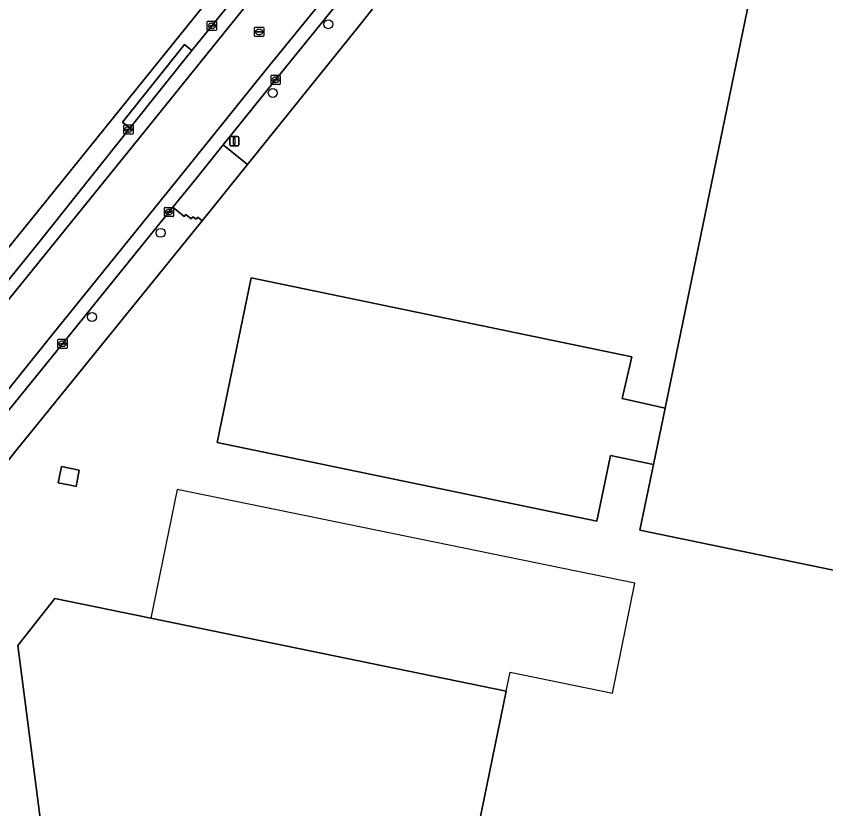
# Model space of a CAD drawing. Extents: x 157692 to 159674, y 381452 to 383291.
# Drawn here: x 157866.2 to 157954.5, y 382739 to 382825.3 of the extents above; entities that cross this region are included whole.
import ezdxf

# ---------------------------------------------------------------- set-up
doc = ezdxf.new("R2010")
doc.units = 0
for name, color, linetype in [('IMGEO_Boom', 7, 'Continuous'), ('IMGEO_Erf', 7, 'Continuous'), ('IMGEO_Kolk', 7, 'Continuous'), ('IMGEO_Lichtmast', 7, 'Continuous'), ('IMGEO_Pand', 7, 'Continuous'), ('IMGEO_Pand_overbouw', 7, 'Continuous'), ('IMGEO_Rijbaan_lokaal_gesloten', 7, 'Continuous'), ('IMGEO_Rioolput', 7, 'Continuous'), ('IMGEO_Voetpad_open', 7, 'Continuous')]:
    doc.layers.add(name, color=color, linetype=linetype)

msp = doc.modelspace()

# ---------------------------------------------------------------- linework, layer by layer
at = {"layer": 'IMGEO_Boom'}
for centre in [(157900.238, 382824.467), (157894.188, 382816.977), (157881.967, 382801.728), (157874.482, 382792.548)]:
    msp.add_circle(centre, 0.489, dxfattribs=at)
at = {"layer": 'IMGEO_Erf'}
for points in [[(157830.506, 382757.456), (157838.76, 382767.138), (157841.379, 382770.373), (157841.593, 382770.637), (157850.31, 382781.428), (157855.073, 382787.319), (157856.1, 382788.595), (157865.728, 382800.548), (157866.634, 382801.674), (157866.969, 382802.089), (157945.193, 382899.07), (157947.107, 382906.076), (157944.985, 382907.946), (157939.765, 382912.544)], [(157947.176, 382873.776), (157941.717, 382867.892), (157936.63, 382862.345), (157908.891, 382831.039), (157903.732, 382824.466), (157891.416, 382809.174), (157886.476, 382803.051), (157867.597, 382779.705), (157866.33, 382778.137), (157864.683, 382776.082)], [(158000, 382755.747), (157934.221, 382769.322), (157935.694, 382776.472), (157930.994, 382777.446), (157929.513, 382770.298), (157888.122, 382778.876), (157891.84, 382796.815), (157933.328, 382788.216), (157932.285, 382783.674), (157936.957, 382782.6), (157948.803, 382840.089), (157946.744, 382840.516), (157947.291, 382843.102), (157948.829, 382842.792), (157950.141, 382849.171), (157948.605, 382849.475), (157941.394, 382850.973), (157943.012, 382858.844), (157943.373, 382860.608), (157961.041, 382856.974)]]:
    msp.add_lwpolyline(points, dxfattribs=at)
for points in [[(157872.852, 382774.656), (157872.74, 382774.087), (157872.443, 382774.145), (157870.786, 382774.471), (157871.151, 382776.254), (157873.087, 382775.857)], [(157919.627, 382751.762), (157904.25, 382676.8), (157898.112, 382646.912), (157880.13, 382650.617), (157866.391, 382756.761), (157870.409, 382761.888), (157880.885, 382759.733)]]:
    msp.add_lwpolyline(points, close=True, dxfattribs=at)
at = {"layer": 'IMGEO_Kolk'}
for p, q in [((157887.048, 382823.865), (157887.048, 382824.717)), ((157887.123, 382824.791), (157887.975, 382824.791)), ((157887.307, 382824.285), (157887.307, 382824.297)), ((157887.745, 382824.248), (157887.347, 382824.248)), ((157887.35, 382824.334), (157887.748, 382824.334)), ((157887.536, 382824.571), (157887.561, 382824.571)), ((157887.791, 382824.297), (157887.791, 382824.285)), ((157888.049, 382824.717), (157888.049, 382823.865)), ((157887.975, 382823.791), (157887.123, 382823.791)), ((157887.559, 382824.011), (157887.534, 382824.011)), ((157894.072, 382818.909), (157894.924, 382818.909)), ((157893.997, 382817.983), (157893.997, 382818.835)), ((157894.256, 382818.403), (157894.256, 382818.415)), ((157894.694, 382818.366), (157894.296, 382818.366)), ((157894.299, 382818.452), (157894.697, 382818.452)), ((157894.508, 382818.129), (157894.483, 382818.129)), ((157894.485, 382818.689), (157894.51, 382818.689)), ((157894.74, 382818.415), (157894.74, 382818.403)), ((157894.998, 382818.835), (157894.998, 382817.983)), ((157894.924, 382817.909), (157894.072, 382817.909)), ((157877.949, 382812.566), (157877.949, 382813.418)), ((157878.024, 382813.492), (157878.876, 382813.492)), ((157878.208, 382812.986), (157878.208, 382812.998)), ((157878.646, 382812.949), (157878.248, 382812.949)), ((157878.251, 382813.035), (157878.649, 382813.035)), ((157878.437, 382813.272), (157878.462, 382813.272)), ((157878.692, 382812.998), (157878.692, 382812.986)), ((157878.95, 382813.418), (157878.95, 382812.566)), ((157878.876, 382812.492), (157878.024, 382812.492)), ((157878.46, 382812.712), (157878.435, 382812.712)), ((157882.371, 382803.578), (157882.371, 382804.43)), ((157882.446, 382804.504), (157883.298, 382804.504)), ((157882.63, 382803.998), (157882.63, 382804.01)), ((157883.068, 382803.961), (157882.67, 382803.961)), ((157882.673, 382804.047), (157883.071, 382804.047)), ((157882.859, 382804.284), (157882.884, 382804.284)), ((157883.114, 382804.01), (157883.114, 382803.998)), ((157883.372, 382804.43), (157883.372, 382803.578)), ((157883.298, 382803.504), (157882.446, 382803.504)), ((157882.882, 382803.724), (157882.857, 382803.724)), ((157870.756, 382789.209), (157870.756, 382790.061)), ((157870.831, 382790.135), (157871.683, 382790.135)), ((157871.244, 382789.915), (157871.269, 382789.915)), ((157871.757, 382790.061), (157871.757, 382789.209)), ((157871.683, 382789.135), (157870.831, 382789.135)), ((157871.015, 382789.629), (157871.015, 382789.641)), ((157871.453, 382789.592), (157871.055, 382789.592)), ((157871.058, 382789.678), (157871.456, 382789.678)), ((157871.267, 382789.355), (157871.242, 382789.355)), ((157871.499, 382789.641), (157871.499, 382789.629))]:
    msp.add_line(p, q, dxfattribs=at)
for points in [[(157887.048, 382823.865), (157887.048, 382824.717)], [(157887.123, 382824.791), (157887.975, 382824.791)], [(157888.049, 382824.717), (157888.049, 382823.865)], [(157887.975, 382823.791), (157887.123, 382823.791)], [(157894.072, 382818.909), (157894.924, 382818.909)], [(157893.997, 382817.983), (157893.997, 382818.835)], [(157894.998, 382818.835), (157894.998, 382817.983)], [(157894.924, 382817.909), (157894.072, 382817.909)], [(157877.949, 382812.566), (157877.949, 382813.418)], [(157878.024, 382813.492), (157878.876, 382813.492)], [(157878.95, 382813.418), (157878.95, 382812.566)], [(157878.876, 382812.492), (157878.024, 382812.492)], [(157882.371, 382803.578), (157882.371, 382804.43)], [(157882.446, 382804.504), (157883.298, 382804.504)], [(157883.372, 382804.43), (157883.372, 382803.578)], [(157883.298, 382803.504), (157882.446, 382803.504)], [(157870.756, 382789.209), (157870.756, 382790.061)], [(157870.831, 382790.135), (157871.683, 382790.135)], [(157871.757, 382790.061), (157871.757, 382789.209)], [(157871.683, 382789.135), (157870.831, 382789.135)]]:
    msp.add_lwpolyline(points, dxfattribs=at)
for centre, radius, start, end in [((157887.125, 382824.715), 0.0765, 91.55205, 178.44795), ((157887.125, 382824.715), 0.0765, 91.55205, 178.44795), ((157887.347, 382824.294), 0.0403, 85.87752, 175.75265), ((157887.344, 382824.284), 0.0366, 178.93798, 274.71019), ((157887.748, 382824.291), 0.043, 264.86636, 352.45326), ((157887.752, 382824.296), 0.0386, 1.73085, 96.63898), ((157887.973, 382824.715), 0.0765, 1.55205, 88.44795), ((157887.973, 382824.715), 0.0765, 1.55205, 88.44795), ((157887.125, 382823.867), 0.0765, 181.55205, 268.44795), ((157887.125, 382823.867), 0.0765, 181.55205, 268.44795), ((157887.973, 382823.867), 0.0765, 271.55205, 358.44795), ((157887.973, 382823.867), 0.0765, 271.55205, 358.44795), ((157894.074, 382818.833), 0.0765, 91.55205, 178.44795), ((157894.074, 382818.833), 0.0765, 91.55205, 178.44795), ((157894.922, 382818.833), 0.0765, 1.55205, 88.44795), ((157894.922, 382818.833), 0.0765, 1.55205, 88.44795), ((157894.296, 382818.412), 0.0403, 85.87752, 175.75265), ((157894.293, 382818.402), 0.0366, 178.93798, 274.71019), ((157894.697, 382818.409), 0.043, 264.86636, 352.45326), ((157894.701, 382818.414), 0.0386, 1.73085, 96.63898), ((157894.074, 382817.985), 0.0765, 181.55205, 268.44795), ((157894.074, 382817.985), 0.0765, 181.55205, 268.44795), ((157894.922, 382817.985), 0.0765, 271.55205, 358.44795), ((157894.922, 382817.985), 0.0765, 271.55205, 358.44795), ((157878.026, 382813.416), 0.0765, 91.55205, 178.44795), ((157878.026, 382813.416), 0.0765, 91.55205, 178.44795), ((157878.248, 382812.995), 0.0403, 85.87752, 175.75265), ((157878.245, 382812.985), 0.0366, 178.93798, 274.71019), ((157878.649, 382812.992), 0.043, 264.86636, 352.45326), ((157878.653, 382812.997), 0.0386, 1.73085, 96.63898), ((157878.874, 382813.416), 0.0765, 1.55205, 88.44795), ((157878.874, 382813.416), 0.0765, 1.55205, 88.44795), ((157878.026, 382812.568), 0.0765, 181.55205, 268.44795), ((157878.026, 382812.568), 0.0765, 181.55205, 268.44795), ((157878.874, 382812.568), 0.0765, 271.55205, 358.44795), ((157878.874, 382812.568), 0.0765, 271.55205, 358.44795), ((157882.448, 382804.428), 0.0765, 91.55205, 178.44795), ((157882.448, 382804.428), 0.0765, 91.55205, 178.44795), ((157882.67, 382804.007), 0.0403, 85.87752, 175.75265), ((157882.667, 382803.997), 0.0366, 178.93798, 274.71019), ((157883.071, 382804.004), 0.043, 264.86636, 352.45326), ((157883.075, 382804.009), 0.0386, 1.73085, 96.63898), ((157883.296, 382804.428), 0.0765, 1.55205, 88.44795), ((157883.296, 382804.428), 0.0765, 1.55205, 88.44795), ((157882.448, 382803.58), 0.0765, 181.55205, 268.44795), ((157882.448, 382803.58), 0.0765, 181.55205, 268.44795), ((157883.296, 382803.58), 0.0765, 271.55205, 358.44795), ((157883.296, 382803.58), 0.0765, 271.55205, 358.44795), ((157870.833, 382790.059), 0.0765, 91.55205, 178.44795), ((157870.833, 382790.059), 0.0765, 91.55205, 178.44795), ((157871.681, 382790.059), 0.0765, 1.55205, 88.44795), ((157871.681, 382790.059), 0.0765, 1.55205, 88.44795), ((157870.833, 382789.211), 0.0765, 181.55205, 268.44795), ((157870.833, 382789.211), 0.0765, 181.55205, 268.44795), ((157871.055, 382789.638), 0.0403, 85.87752, 175.75265), ((157871.052, 382789.628), 0.0366, 178.93798, 274.71019), ((157871.456, 382789.635), 0.043, 264.86636, 352.45326), ((157871.46, 382789.64), 0.0386, 1.73085, 96.63898), ((157871.681, 382789.211), 0.0765, 271.55205, 358.44795), ((157871.681, 382789.211), 0.0765, 271.55205, 358.44795)]:
    msp.add_arc(centre, radius, start, end, dxfattribs=at)
for centre, major_axis, ratio, start_param, end_param in [((157887.535, 382824.291), (-0.387, 0.002), 0.722429, 4.712389, 7.853982), ((157887.56, 382824.291), (-0.39, 0.002), 0.717154, 1.570796, 4.712389), ((157894.484, 382818.409), (-0.387, 0.002), 0.722429, 4.712389, 7.853982), ((157894.509, 382818.409), (-0.39, 0.002), 0.717154, 1.570796, 4.712389), ((157878.436, 382812.992), (-0.387, 0.002), 0.722429, 4.712389, 7.853982), ((157878.461, 382812.992), (-0.39, 0.002), 0.717154, 1.570796, 4.712389), ((157882.858, 382804.004), (-0.387, 0.002), 0.722429, 4.712389, 7.853982), ((157882.883, 382804.004), (-0.39, 0.002), 0.717154, 1.570796, 4.712389), ((157871.243, 382789.635), (-0.387, 0.002), 0.722429, 4.712389, 7.853982), ((157871.268, 382789.635), (-0.39, 0.002), 0.717154, 1.570796, 4.712389)]:
    msp.add_ellipse(centre, major_axis=major_axis, ratio=ratio, start_param=start_param, end_param=end_param, dxfattribs=at)
at = {"layer": 'IMGEO_Lichtmast'}
for p, q in [((157889.487, 382811.316), (157889.487, 382812.116)), ((157889.487, 382812.116), (157889.487, 382811.316)), ((157889.587, 382812.216), (157890.377, 382812.216)), ((157890.377, 382812.216), (157889.587, 382812.216)), ((157890.477, 382812.116), (157890.477, 382811.316)), ((157890.477, 382811.316), (157890.477, 382812.116)), ((157890.377, 382811.216), (157889.587, 382811.216)), ((157889.587, 382811.216), (157890.377, 382811.216))]:
    msp.add_line(p, q, dxfattribs=at)
msp.add_lwpolyline([(157889.907, 382812.091), (157890.057, 382812.091), (157890.057, 382811.341), (157889.907, 382811.341), (157889.907, 382812.091)], dxfattribs=at)
for centre, start, end in [((157889.587, 382812.116), 90, 180), ((157889.587, 382812.116), 90, 180), ((157890.377, 382812.116), 0, 90), ((157890.377, 382812.116), 360, 90), ((157889.587, 382811.316), 180, 270), ((157889.587, 382811.316), 180, 270), ((157890.377, 382811.316), 270, 0), ((157890.377, 382811.316), 270, 0)]:
    msp.add_arc(centre, 0.1, start, end, dxfattribs=at)
at = {"layer": 'IMGEO_Pand'}
msp.add_lwpolyline([(157961.041, 382856.974), (157943.373, 382860.608), (157943.012, 382858.844), (157941.394, 382850.973), (157948.605, 382849.475), (157950.141, 382849.171), (157948.829, 382842.792), (157947.291, 382843.102), (157946.744, 382840.516), (157948.803, 382840.089), (157936.957, 382782.6), (157935.694, 382776.472), (157934.221, 382769.322), (158000, 382755.747)], dxfattribs=at)
for points in [[(157932.285, 382783.674), (157933.328, 382788.216), (157891.84, 382796.815), (157888.122, 382778.876), (157929.513, 382770.298), (157930.994, 382777.446), (157935.694, 382776.472), (157936.957, 382782.6)], [(157872.852, 382774.656), (157873.087, 382775.857), (157871.151, 382776.254), (157870.786, 382774.471), (157872.443, 382774.145), (157872.74, 382774.087)], [(157898.112, 382646.912), (157904.25, 382676.8), (157919.627, 382751.762), (157880.885, 382759.733), (157870.409, 382761.888), (157866.391, 382756.761), (157880.13, 382650.617)]]:
    msp.add_lwpolyline(points, close=True, dxfattribs=at)
at = {"layer": 'IMGEO_Pand_overbouw'}
msp.add_lwpolyline([(157880.885, 382759.733), (157919.627, 382751.762), (157920.049, 382753.847), (157931.218, 382751.563), (157933.667, 382763.535), (157883.75, 382773.749)], close=True, dxfattribs=at)
at = {"layer": 'IMGEO_Rijbaan_lokaal_gesloten'}
for points in [[(157951.073, 382904.462), (157951.095, 382903.514), (157951.014, 382902.543), (157950.835, 382901.599), (157950.559, 382900.68), (157949.902, 382899.115), (157936.866, 382882.954), (157926.976, 382870.701), (157912.485, 382852.681), (157901.715, 382839.391), (157900.362, 382837.712), (157894.491, 382830.496), (157888.696, 382823.325), (157879.623, 382812.061), (157865.484, 382794.554), (157858.921, 382786.415), (157856.4, 382783.289), (157852.326, 382778.21), (157845.583, 382769.845), (157841.449, 382764.275)], [(157956.653, 382889.759), (157950.207, 382883.019), (157944.119, 382876.562), (157938.674, 382870.687), (157933.638, 382865.192), (157932.781, 382864.296), (157905.583, 382833.507), (157903.875, 382831.641), (157901.222, 382828.944), (157899.885, 382827.453), (157893.326, 382819.352), (157887.648, 382812.299), (157882.061, 382805.373), (157870.086, 382790.579), (157863.722, 382782.702), (157859.818, 382777.869), (157860.956, 382776.925)], [(157845.62, 382741.511), (157848.805, 382757.643), (157849.097, 382758.893), (157851.863, 382765.387), (157855.266, 382771.509), (157855.443, 382771.761), (157856.516, 382773.291), (157859.152, 382777.044), (157859.818, 382777.869), (157863.722, 382782.702), (157870.086, 382790.579), (157882.061, 382805.373), (157887.648, 382812.299), (157893.326, 382819.352), (157899.885, 382827.453), (157901.222, 382828.944), (157903.875, 382831.641), (157905.583, 382833.507), (157932.781, 382864.296)], [(157893.326, 382831.441), (157885.366, 382821.588), (157878.594, 382813.137), (157868.679, 382800.678), (157857.821, 382787.266), (157856.76, 382785.956), (157851.989, 382780.043), (157843.298, 382769.237), (157840.526, 382765.849), (157840.106, 382765.356), (157841.449, 382764.275), (157845.583, 382769.845), (157852.326, 382778.21), (157856.4, 382783.289), (157858.921, 382786.415), (157865.484, 382794.554), (157879.623, 382812.061), (157888.696, 382823.325), (157894.491, 382830.496)], [(157862.178, 382778.403), (157864.909, 382781.784), (157871.252, 382789.636), (157883.276, 382804.507), (157885.418, 382807.136), (157888.767, 382811.325), (157894.493, 382818.41), (157901.028, 382826.481)]]:
    msp.add_lwpolyline(points, dxfattribs=at)
at = {"layer": 'IMGEO_Rioolput'}
for p, q in [((157892.199, 382823.204), (157892.199, 382824.056)), ((157892.274, 382824.13), (157893.126, 382824.13)), ((157892.458, 382823.624), (157892.458, 382823.636)), ((157892.896, 382823.587), (157892.498, 382823.587)), ((157892.501, 382823.673), (157892.899, 382823.673)), ((157892.71, 382823.35), (157892.685, 382823.35)), ((157892.687, 382823.91), (157892.712, 382823.91)), ((157892.942, 382823.636), (157892.942, 382823.624)), ((157893.2, 382824.056), (157893.2, 382823.204)), ((157893.126, 382823.13), (157892.274, 382823.13))]:
    msp.add_line(p, q, dxfattribs=at)
for points in [[(157892.199, 382823.204), (157892.199, 382824.056)], [(157892.274, 382824.13), (157893.126, 382824.13)], [(157893.2, 382824.056), (157893.2, 382823.204)], [(157893.126, 382823.13), (157892.274, 382823.13)]]:
    msp.add_lwpolyline(points, dxfattribs=at)
for centre, radius, start, end in [((157892.276, 382824.054), 0.0765, 91.55205, 178.44795), ((157892.276, 382824.054), 0.0765, 91.55205, 178.44795), ((157892.498, 382823.633), 0.0403, 85.87752, 175.75265), ((157892.495, 382823.623), 0.0366, 178.93798, 274.71019), ((157892.899, 382823.63), 0.043, 264.86636, 352.45326), ((157892.903, 382823.635), 0.0386, 1.73085, 96.63898), ((157893.124, 382824.054), 0.0765, 1.55205, 88.44795), ((157893.124, 382824.054), 0.0765, 1.55205, 88.44795), ((157892.276, 382823.206), 0.0765, 181.55205, 268.44795), ((157892.276, 382823.206), 0.0765, 181.55205, 268.44795), ((157893.124, 382823.206), 0.0765, 271.55205, 358.44795), ((157893.124, 382823.206), 0.0765, 271.55205, 358.44795)]:
    msp.add_arc(centre, radius, start, end, dxfattribs=at)
for centre, major_axis, ratio, start_param, end_param in [((157892.686, 382823.63), (-0.387, 0.002), 0.722429, 4.712389, 7.853982), ((157892.711, 382823.63), (-0.39, 0.002), 0.717154, 1.570796, 4.712389)]:
    msp.add_ellipse(centre, major_axis=major_axis, ratio=ratio, start_param=start_param, end_param=end_param, dxfattribs=at)
at = {"layer": 'IMGEO_Voetpad_open'}
for points in [[(157945.193, 382899.07), (157866.969, 382802.089), (157866.634, 382801.674), (157865.728, 382800.548), (157856.1, 382788.595), (157855.073, 382787.319), (157856.76, 382785.956), (157857.821, 382787.266), (157868.679, 382800.678), (157878.594, 382813.137), (157877.782, 382813.787), (157884.554, 382822.238), (157885.366, 382821.588), (157893.326, 382831.441)], [(157901.028, 382826.481), (157894.493, 382818.41), (157888.767, 382811.325), (157891.416, 382809.174), (157903.732, 382824.466), (157908.891, 382831.039), (157936.63, 382862.345)], [(157864.683, 382776.082), (157866.33, 382778.137), (157867.597, 382779.705), (157886.476, 382803.051), (157886.015, 382803.433), (157885.822, 382803.214), (157885.475, 382803.483), (157885.288, 382803.263), (157884.711, 382803.726), (157884.529, 382803.499), (157883.276, 382804.507), (157871.252, 382789.636), (157864.909, 382781.784), (157862.178, 382778.403)]]:
    msp.add_lwpolyline(points, dxfattribs=at)
for points in [[(157884.554, 382822.238), (157877.782, 382813.787), (157878.594, 382813.137), (157885.366, 382821.588)], [(157891.416, 382809.174), (157888.767, 382811.325), (157885.418, 382807.136), (157883.276, 382804.507), (157884.529, 382803.499), (157884.711, 382803.726), (157885.288, 382803.263), (157885.475, 382803.483), (157885.822, 382803.214), (157886.015, 382803.433), (157886.476, 382803.051)]]:
    msp.add_lwpolyline(points, close=True, dxfattribs=at)

doc.saveas('drawing.dxf')
